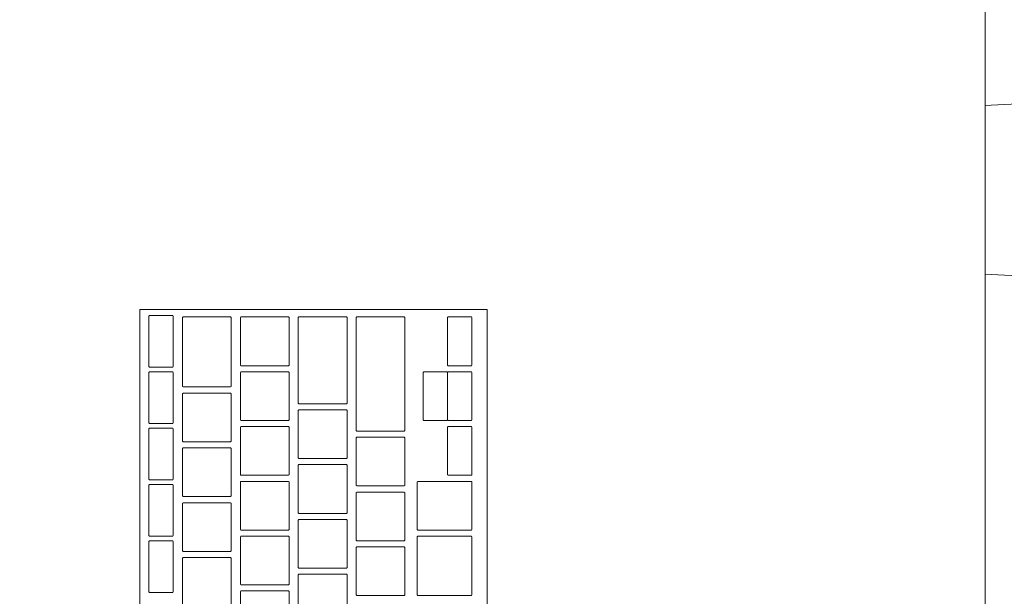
# Model space of a CAD drawing. Header units: metres. Extents: x -3.6 to 84.5, y -11 to 16.8.
# Tile 478 of 656: x 37.313 to 37.636, y 12.065 to 12.254. Entities that reach past the tile are written whole.
import ezdxf

# ---------------------------------------------------------------- set-up
doc = ezdxf.new("R2010")
doc.units = ezdxf.units.M
doc.header["$MEASUREMENT"] = 0
doc.linetypes.add('Wipeout_Contour', pattern=[1, 0, -1])
doc.layers.add('152 - Bemaßung_ Beschriftung.Ausbau', color=7, linetype='Continuous')
doc.layers.add('701 - Einrichtung.Möbel', color=7, linetype='Continuous')
doc.styles.add('ERSTELLTER_STIL_2', font='txt')
doc.dimstyles.new('ERSTELLTER_STIL__1', dxfattribs={"dimtxt": 0.1, "dimasz": 0.0532, "dimexe": 0.18, "dimexo": 0.0625, "dimgap": 0, "dimtad": 1, "dimzin": 0, "dimdsep": 46, "dimtxsty": 'ERSTELLTER_STIL_2', "dimblk": 'ARROWHEAD_2', "dimblk1": 'ARROWHEAD_2', "dimblk2": 'ARROWHEAD_2', "dimcen": 0.09, "dimse1": 1, "dimse2": 1, "dimclrd": 7, "dimclre": 7, "dimclrt": 7, "dimazin": 0, "dimtfac": 1, "dimtdec": 4, "dimtmove": 0, "dimatfit": 3, "dimfxl": 1, "dimtolj": 1, "dimtzin": 0, "dimarcsym": 0})
doc.dimstyles.new('ERSTELLTER_STIL__3', dxfattribs={"dimtxt": 0.1, "dimasz": 0.0532, "dimexe": 0.18, "dimexo": 0.0625, "dimgap": 0, "dimtad": 1, "dimtih": 1, "dimtoh": 1, "dimzin": 0, "dimdsep": 46, "dimtxsty": 'ERSTELLTER_STIL_2', "dimblk": 'ARROWHEAD_2', "dimblk1": 'ARROWHEAD_2', "dimblk2": 'ARROWHEAD_2', "dimcen": 0.09, "dimse1": 1, "dimse2": 1, "dimclrd": 7, "dimclre": 7, "dimclrt": 7, "dimazin": 0, "dimtfac": 1, "dimtdec": 4, "dimtmove": 0, "dimatfit": 3, "dimfxl": 1, "dimtolj": 1, "dimtzin": 0, "dimarcsym": 0})

# ---------------------------------------------------------------- blocks, each defined once
blk = doc.blocks.new('*D305')
at = {"layer": '152 - Bemaßung_ Beschriftung.Ausbau', "color": 7, "linetype": 'Continuous', "lineweight": 5}
for p, q in [((63.40003, 13.71521), (63.47003, 13.67479)), ((63.43503, 7.935), (63.43503, 13.695))]:
    blk.add_line(p, q, dxfattribs=at)
blk = doc.blocks.new('ARROWHEAD_2')
at = {"color": 0, "linetype": 'Continuous', "lineweight": 0}
for p, q in [((-0.3781, -0.655), (0.3781, 0.655)), ((0, 0), (-1, 0))]:
    blk.add_line(p, q, dxfattribs=at)
blk = doc.blocks.new('*D306')
at = {"layer": '152 - Bemaßung_ Beschriftung.Ausbau', "color": 7, "linetype": 'Continuous', "lineweight": 5}
for p, q in [((63.43503, 13.845), (63.43503, 13.87923)), ((63.47003, 13.82479), (63.40003, 13.86521)), ((63.48753, 13.845), (63.38253, 13.845)), ((63.43503, 13.695), (63.43503, 13.845)), ((63.40003, 13.71521), (63.47003, 13.67479)), ((63.48753, 13.695), (63.38253, 13.695)), ((63.43503, 7.935), (63.43503, 13.695))]:
    blk.add_line(p, q, dxfattribs=at)
blk = doc.blocks.new('*D379')
at = {"layer": '152 - Bemaßung_ Beschriftung.Ausbau', "color": 7, "linetype": 'Continuous', "lineweight": 5}
for p, q in [((36.59, 15.3025), (36.59, 15.4075)), ((36.47771, 15.39), (36.43729, 15.32)), ((36.61021, 15.39), (36.56979, 15.32)), ((36.4575, 15.355), (36.59, 15.355)), ((36.59, 15.355), (40.05, 15.355))]:
    blk.add_line(p, q, dxfattribs=at)
blk = doc.blocks.new('*D380')
at = {"layer": '152 - Bemaßung_ Beschriftung.Ausbau', "color": 7, "linetype": 'Continuous', "lineweight": 5}
for p, q in [((40.05, 15.3025), (40.05, 15.4075)), ((36.61021, 15.39), (36.56979, 15.32)), ((40.07021, 15.39), (40.02979, 15.32)), ((36.59, 15.355), (40.05, 15.355)), ((40.05, 15.355), (40.2, 15.355))]:
    blk.add_line(p, q, dxfattribs=at)
at = {"layer": '152 - Bemaßung_ Beschriftung.Ausbau', "color": 7, "lineweight": 5, "char_height": 0.1, "attachment_point": 7, "style": 'ERSTELLTER_STIL_2'}
for s, insert in [('\\A1;{\\pql;\\fArial|b0|i0|c0|p38;3,46}', (38.11108, 15.375)), ('\\A1;{\\pql;\\fArial|b0|i0|c0|p38;15}', (39.878, 15.375))]:
    blk.add_mtext(s, dxfattribs=dict(at, insert=insert))
blk = doc.blocks.new('*D538')
at = {"layer": '152 - Bemaßung_ Beschriftung.Ausbau', "color": 7, "linetype": 'Continuous', "lineweight": 5}
for p, q in [((63.90003, 13.47521), (63.97003, 13.43479)), ((63.93503, 8.19998), (63.93503, 13.455)), ((63.90003, 8.22019), (63.97003, 8.17977)), ((63.98753, 8.19998), (63.88253, 8.19998)), ((63.93503, 8.14998), (63.93503, 8.19998))]:
    blk.add_line(p, q, dxfattribs=at)
at = {"layer": '152 - Bemaßung_ Beschriftung.Ausbau', "color": 7, "lineweight": 5, "insert": (63.93443, 10.66942), "char_height": 0.1, "attachment_point": 7, "rotation": 90, "style": 'ERSTELLTER_STIL_2'}
blk.add_mtext('\\A1;{\\pql;\\fArial|b0|i0|c0|p38;5,25\\fArial|b0|i0|c0|p38;\\A1{\\H.66x;\\S5^  ;}}', dxfattribs=at)
blk = doc.blocks.new('*D539')
at = {"layer": '152 - Bemaßung_ Beschriftung.Ausbau', "color": 7, "linetype": 'Continuous', "lineweight": 5}
for p, q in [((63.90003, 13.71521), (63.97003, 13.67479)), ((63.93503, 13.455), (63.93503, 13.695)), ((63.90003, 13.47521), (63.97003, 13.43479)), ((63.98753, 13.455), (63.88253, 13.455)), ((63.93503, 8.19998), (63.93503, 13.455))]:
    blk.add_line(p, q, dxfattribs=at)
at = {"layer": '152 - Bemaßung_ Beschriftung.Ausbau', "color": 7, "lineweight": 5, "insert": (63.91502, 13.49911), "char_height": 0.1, "attachment_point": 7, "rotation": 90, "style": 'ERSTELLTER_STIL_2'}
blk.add_mtext('\\A1;{\\pql;\\fArial|b0|i0|c0|p38;24}', dxfattribs=at)

msp = doc.modelspace()

# ---------------------------------------------------------------- wipeouts: each hides what was drawn before it
at = {"color": 254, "linetype": 'Wipeout_Contour', "lineweight": 0, "ltscale": 1148.237525}
msp.add_wipeout([(37.55512, 12.19141), (37.5276, 12.19141), (37.50393, 12.19141), (37.49737, 12.18811), (37.48123, 12.16865), (37.48056, 12.1671), (37.4724, 12.13376), (37.46695, 12.08386), (37.46688, 12.08309), (37.46499, 12.025), (37.91499, 12.025), (37.91499, 12.03376), (37.91271, 12.03596), (37.88457, 12.03596), (37.84654, 12.03726), (37.84654, 12.06152), (37.82372, 12.06152), (37.7942, 12.06152), (37.79238, 12.08868), (37.78026, 12.14267), (37.76213, 12.17874), (37.74088, 12.19132), (37.74826, 12.21612), (37.75696, 12.24182), (37.7555, 12.24458), (37.73814, 12.25), (37.73526, 12.24859), (37.72656, 12.22289), (37.7146, 12.19141)], dxfattribs=at).dxf.layer = '701 - Einrichtung.Möbel'

# ---------------------------------------------------------------- next in the draw order: linework, layer by layer
at = {"layer": '701 - Einrichtung.Möbel', "color": 7, "linetype": 'Continuous', "lineweight": 5}
for p, q in [((37.49737, 12.18811), (37.50393, 12.19141)), ((37.50393, 12.19141), (37.5276, 12.19141)), ((37.5276, 12.19141), (37.55512, 12.19141)), ((37.55512, 12.19141), (37.7146, 12.19141)), ((37.48123, 12.16865), (37.49737, 12.18811)), ((37.48056, 12.1671), (37.48123, 12.16865)), ((37.4724, 12.13376), (37.48056, 12.1671)), ((37.46695, 12.08386), (37.4724, 12.13376)), ((37.46688, 12.08309), (37.46695, 12.08386)), ((37.46499, 12.025), (37.46688, 12.08309))]:
    msp.add_line(p, q, dxfattribs=at)

# ---------------------------------------------------------------- next in the draw order: wipeouts: each hides what was drawn before it
at = {"color": 254, "linetype": 'Wipeout_Contour', "lineweight": 0, "ltscale": 633.40976}
msp.add_wipeout([(37.6602, 12.22769), (37.61671, 12.22546), (37.57983, 12.21913), (37.5552, 12.20965), (37.54655, 12.19847), (37.5552, 12.18729), (37.57983, 12.17781), (37.61671, 12.17148), (37.6602, 12.16926), (37.70369, 12.17148), (37.74056, 12.17781), (37.7652, 12.18729), (37.77385, 12.19847), (37.7652, 12.20965), (37.74056, 12.21913), (37.70369, 12.22546)], dxfattribs=at).dxf.layer = '701 - Einrichtung.Möbel'

# ---------------------------------------------------------------- next in the draw order: linework, layer by layer
at = {"layer": '701 - Einrichtung.Möbel', "color": 7, "linetype": 'Continuous', "lineweight": 5, "flags": 128}
msp.add_lwpolyline([(37.6602, 12.22769), (37.70369, 12.22546), (37.74056, 12.21913), (37.7652, 12.20965), (37.77385, 12.19847), (37.7652, 12.18729), (37.74056, 12.17781), (37.70369, 12.17148), (37.6602, 12.16926), (37.61671, 12.17148), (37.57983, 12.17781), (37.5552, 12.18729), (37.54655, 12.19847), (37.5552, 12.20965), (37.57983, 12.21913), (37.61671, 12.22546)], close=True, dxfattribs=at)

# ---------------------------------------------------------------- next in the draw order: wipeouts: each hides what was drawn before it
at = {"color": 254, "linetype": 'Wipeout_Contour', "lineweight": 0, "ltscale": 156.339588}
msp.add_wipeout([(36.72999, 11.075), (37.62999, 11.075), (37.62999, 12.975), (36.72999, 12.975)], dxfattribs=at).dxf.layer = '701 - Einrichtung.Möbel'

# ---------------------------------------------------------------- next in the draw order: linework, layer by layer
at = {"layer": '701 - Einrichtung.Möbel', "color": 7, "linetype": 'Continuous', "lineweight": 5, "flags": 128}
msp.add_lwpolyline([(36.72999, 11.075), (36.72999, 12.975), (37.62999, 12.975), (37.62999, 11.075)], close=True, dxfattribs=at)

# ---------------------------------------------------------------- next in the draw order: wipeouts: each hides what was drawn before it
at = {"color": 254, "linetype": 'Wipeout_Contour', "lineweight": 0, "ltscale": 157.193526}
msp.add_wipeout([(37.46654, 11.89722), (37.46654, 12.15922), (37.35254, 12.15922), (37.35254, 11.89722)], dxfattribs=at).dxf.layer = '701 - Einrichtung.Möbel'

# ---------------------------------------------------------------- next in the draw order: linework, layer by layer
at = {"layer": '701 - Einrichtung.Möbel', "color": 7, "linetype": 'Continuous', "lineweight": 5, "flags": 128}
msp.add_lwpolyline([(37.46654, 11.89722), (37.46654, 12.15922), (37.35254, 12.15922), (37.35254, 11.89722)], close=True, dxfattribs=at)

# ---------------------------------------------------------------- next in the draw order: wipeouts: each hides what was drawn before it
at = {"color": 254, "linetype": 'Wipeout_Contour', "lineweight": 0, "ltscale": 353.243118}
msp.add_wipeout([(37.38254, 12.14522), (37.38254, 12.15652), (37.38234, 12.15672), (37.36674, 12.15672), (37.36654, 12.15652), (37.36654, 12.13392), (37.36674, 12.13372), (37.38234, 12.13372), (37.38254, 12.13392)], dxfattribs=at).dxf.layer = '701 - Einrichtung.Möbel'
at = {"color": 254, "linetype": 'Wipeout_Contour', "lineweight": 0, "ltscale": 353.415133}
msp.add_wipeout([(37.40154, 12.14872), (37.40154, 12.15652), (37.40134, 12.15672), (37.38574, 12.15672), (37.38554, 12.15652), (37.38554, 12.14092), (37.38574, 12.14072), (37.40134, 12.14072), (37.40154, 12.14092)], dxfattribs=at).dxf.layer = '701 - Einrichtung.Möbel'
at = {"color": 254, "linetype": 'Wipeout_Contour', "lineweight": 0, "ltscale": 353.560871}
msp.add_wipeout([(37.42054, 12.14247), (37.42054, 12.15652), (37.42034, 12.15672), (37.40474, 12.15672), (37.40454, 12.15652), (37.40454, 12.12842), (37.40474, 12.12822), (37.42034, 12.12822), (37.42054, 12.12842)], dxfattribs=at).dxf.layer = '701 - Einrichtung.Möbel'
at = {"color": 254, "linetype": 'Wipeout_Contour', "lineweight": 0, "ltscale": 353.71126}
msp.add_wipeout([(37.43954, 12.13797), (37.43954, 12.15652), (37.43934, 12.15672), (37.42374, 12.15672), (37.42354, 12.15652), (37.42354, 12.11942), (37.42374, 12.11922), (37.43934, 12.11922), (37.43954, 12.11942)], dxfattribs=at).dxf.layer = '701 - Einrichtung.Möbel'
at = {"color": 254, "linetype": 'Wipeout_Contour', "lineweight": 0, "ltscale": 353.959096}
msp.add_wipeout([(37.46154, 12.14872), (37.46154, 12.15652), (37.46134, 12.15672), (37.45374, 12.15672), (37.45354, 12.15652), (37.45354, 12.14092), (37.45374, 12.14072), (37.46134, 12.14072), (37.46154, 12.14092)], dxfattribs=at).dxf.layer = '701 - Einrichtung.Möbel'
at = {"color": 254, "linetype": 'Wipeout_Contour', "lineweight": 0, "ltscale": 353.365048}
msp.add_wipeout([(37.40154, 12.13072), (37.40154, 12.13852), (37.40134, 12.13872), (37.38574, 12.13872), (37.38554, 12.13852), (37.38554, 12.12292), (37.38574, 12.12272), (37.40134, 12.12272), (37.40154, 12.12292)], dxfattribs=at).dxf.layer = '701 - Einrichtung.Möbel'
at = {"color": 254, "linetype": 'Wipeout_Contour', "lineweight": 0, "ltscale": 353.909088}
msp.add_wipeout([(37.46154, 12.13072), (37.46154, 12.13852), (37.46134, 12.13872), (37.45374, 12.13872), (37.45354, 12.13852), (37.45354, 12.12292), (37.45374, 12.12272), (37.46134, 12.12272), (37.46154, 12.12292)], dxfattribs=at).dxf.layer = '701 - Einrichtung.Möbel'
at = {"color": 254, "linetype": 'Wipeout_Contour', "lineweight": 0, "ltscale": 353.182962}
msp.add_wipeout([(37.38254, 12.12372), (37.38254, 12.13152), (37.38234, 12.13172), (37.36674, 12.13172), (37.36654, 12.13152), (37.36654, 12.11592), (37.36674, 12.11572), (37.38234, 12.11572), (37.38254, 12.11592)], dxfattribs=at).dxf.layer = '701 - Einrichtung.Möbel'
at = {"color": 254, "linetype": 'Wipeout_Contour', "lineweight": 0, "ltscale": 353.492946}
msp.add_wipeout([(37.42054, 12.11822), (37.42054, 12.12602), (37.42034, 12.12622), (37.40474, 12.12622), (37.40454, 12.12602), (37.40454, 12.11042), (37.40474, 12.11022), (37.42034, 12.11022), (37.42054, 12.11042)], dxfattribs=at).dxf.layer = '701 - Einrichtung.Möbel'
at = {"color": 254, "linetype": 'Wipeout_Contour', "lineweight": 0, "ltscale": 353.315029}
msp.add_wipeout([(37.40154, 12.11272), (37.40154, 12.12052), (37.40134, 12.12072), (37.38574, 12.12072), (37.38554, 12.12052), (37.38554, 12.10492), (37.38574, 12.10472), (37.40134, 12.10472), (37.40154, 12.10492)], dxfattribs=at).dxf.layer = '701 - Einrichtung.Möbel'
at = {"color": 254, "linetype": 'Wipeout_Contour', "lineweight": 0, "ltscale": 353.859146}
msp.add_wipeout([(37.46154, 12.11272), (37.46154, 12.12052), (37.46134, 12.12072), (37.45374, 12.12072), (37.45354, 12.12052), (37.45354, 12.10492), (37.45374, 12.10472), (37.46134, 12.10472), (37.46154, 12.10492)], dxfattribs=at).dxf.layer = '701 - Einrichtung.Möbel'
at = {"color": 254, "linetype": 'Wipeout_Contour', "lineweight": 0, "ltscale": 353.630623}
msp.add_wipeout([(37.43954, 12.10922), (37.43954, 12.11702), (37.43934, 12.11722), (37.42374, 12.11722), (37.42354, 12.11702), (37.42354, 12.10142), (37.42374, 12.10122), (37.43934, 12.10122), (37.43954, 12.10142)], dxfattribs=at).dxf.layer = '701 - Einrichtung.Möbel'
at = {"color": 254, "linetype": 'Wipeout_Contour', "lineweight": 0, "ltscale": 353.132947}
msp.add_wipeout([(37.38254, 12.10572), (37.38254, 12.11352), (37.38234, 12.11372), (37.36674, 12.11372), (37.36654, 12.11352), (37.36654, 12.09792), (37.36674, 12.09772), (37.38234, 12.09772), (37.38254, 12.09792)], dxfattribs=at).dxf.layer = '701 - Einrichtung.Möbel'
at = {"color": 254, "linetype": 'Wipeout_Contour', "lineweight": 0, "ltscale": 353.442997}
msp.add_wipeout([(37.42054, 12.10022), (37.42054, 12.10802), (37.42034, 12.10822), (37.40474, 12.10822), (37.40454, 12.10802), (37.40454, 12.09242), (37.40474, 12.09222), (37.42034, 12.09222), (37.42054, 12.09242)], dxfattribs=at).dxf.layer = '701 - Einrichtung.Möbel'
at = {"color": 254, "linetype": 'Wipeout_Contour', "lineweight": 0, "ltscale": 353.265078}
msp.add_wipeout([(37.40154, 12.09472), (37.40154, 12.10252), (37.40134, 12.10272), (37.38574, 12.10272), (37.38554, 12.10252), (37.38554, 12.08692), (37.38574, 12.08672), (37.40134, 12.08672), (37.40154, 12.08692)], dxfattribs=at).dxf.layer = '701 - Einrichtung.Möbel'
at = {"color": 254, "linetype": 'Wipeout_Contour', "lineweight": 0, "ltscale": 353.771176}
msp.add_wipeout([(37.46154, 12.09472), (37.46154, 12.10252), (37.46134, 12.10272), (37.44374, 12.10272), (37.44354, 12.10252), (37.44354, 12.08692), (37.44374, 12.08672), (37.46134, 12.08672), (37.46154, 12.08692)], dxfattribs=at).dxf.layer = '701 - Einrichtung.Möbel'
at = {"color": 254, "linetype": 'Wipeout_Contour', "lineweight": 0, "ltscale": 353.580731}
msp.add_wipeout([(37.43954, 12.09122), (37.43954, 12.09902), (37.43934, 12.09922), (37.42374, 12.09922), (37.42354, 12.09902), (37.42354, 12.08342), (37.42374, 12.08322), (37.43934, 12.08322), (37.43954, 12.08342)], dxfattribs=at).dxf.layer = '701 - Einrichtung.Möbel'
at = {"color": 254, "linetype": 'Wipeout_Contour', "lineweight": 0, "ltscale": 353.082999}
msp.add_wipeout([(37.38254, 12.08772), (37.38254, 12.09552), (37.38234, 12.09572), (37.36674, 12.09572), (37.36654, 12.09552), (37.36654, 12.07992), (37.36674, 12.07972), (37.38234, 12.07972), (37.38254, 12.07992)], dxfattribs=at).dxf.layer = '701 - Einrichtung.Möbel'
at = {"color": 254, "linetype": 'Wipeout_Contour', "lineweight": 0, "ltscale": 353.393116}
msp.add_wipeout([(37.42054, 12.08222), (37.42054, 12.09002), (37.42034, 12.09022), (37.40474, 12.09022), (37.40454, 12.09002), (37.40454, 12.07442), (37.40474, 12.07422), (37.42034, 12.07422), (37.42054, 12.07442)], dxfattribs=at).dxf.layer = '701 - Einrichtung.Möbel'
at = {"color": 254, "linetype": 'Wipeout_Contour', "lineweight": 0, "ltscale": 353.215194}
msp.add_wipeout([(37.40154, 12.07672), (37.40154, 12.08452), (37.40134, 12.08472), (37.38574, 12.08472), (37.38554, 12.08452), (37.38554, 12.06892), (37.38574, 12.06872), (37.40134, 12.06872), (37.40154, 12.06892)], dxfattribs=at).dxf.layer = '701 - Einrichtung.Möbel'
at = {"color": 254, "linetype": 'Wipeout_Contour', "lineweight": 0, "ltscale": 353.716703}
msp.add_wipeout([(37.46154, 12.07497), (37.46154, 12.08452), (37.46134, 12.08472), (37.44374, 12.08472), (37.44354, 12.08452), (37.44354, 12.06542), (37.44374, 12.06522), (37.46134, 12.06522), (37.46154, 12.06542)], dxfattribs=at).dxf.layer = '701 - Einrichtung.Möbel'
at = {"color": 254, "linetype": 'Wipeout_Contour', "lineweight": 0, "ltscale": 352.914809}
msp.add_wipeout([(37.36354, 12.07472), (37.36354, 12.08302), (37.36334, 12.08322), (37.35574, 12.08322), (37.35554, 12.08302), (37.35554, 12.06642), (37.35574, 12.06622), (37.36334, 12.06622), (37.36354, 12.06642)], dxfattribs=at).dxf.layer = '701 - Einrichtung.Möbel'
at = {"color": 254, "linetype": 'Wipeout_Contour', "lineweight": 0, "ltscale": 353.530906}
msp.add_wipeout([(37.43954, 12.07322), (37.43954, 12.08102), (37.43934, 12.08122), (37.42374, 12.08122), (37.42354, 12.08102), (37.42354, 12.06542), (37.42374, 12.06522), (37.43934, 12.06522), (37.43954, 12.06542)], dxfattribs=at).dxf.layer = '701 - Einrichtung.Möbel'
at = {"color": 254, "linetype": 'Wipeout_Contour', "lineweight": 0, "ltscale": 353.033118}
msp.add_wipeout([(37.38254, 12.06972), (37.38254, 12.07752), (37.38234, 12.07772), (37.36674, 12.07772), (37.36654, 12.07752), (37.36654, 12.06192), (37.36674, 12.06172), (37.38234, 12.06172), (37.38254, 12.06192)], dxfattribs=at).dxf.layer = '701 - Einrichtung.Möbel'
at = {"color": 254, "linetype": 'Wipeout_Contour', "lineweight": 0, "ltscale": 353.343301}
msp.add_wipeout([(37.42054, 12.06422), (37.42054, 12.07202), (37.42034, 12.07222), (37.40474, 12.07222), (37.40454, 12.07202), (37.40454, 12.05642), (37.40474, 12.05622), (37.42034, 12.05622), (37.42054, 12.05642)], dxfattribs=at).dxf.layer = '701 - Einrichtung.Möbel'
at = {"color": 254, "linetype": 'Wipeout_Contour', "lineweight": 0, "ltscale": 353.165377}
msp.add_wipeout([(37.40154, 12.05872), (37.40154, 12.06652), (37.40134, 12.06672), (37.38574, 12.06672), (37.38554, 12.06652), (37.38554, 12.05092), (37.38574, 12.05072), (37.40134, 12.05072), (37.40154, 12.05092)], dxfattribs=at).dxf.layer = '701 - Einrichtung.Möbel'

# ---------------------------------------------------------------- next in the draw order: linework, layer by layer
at = {"layer": '701 - Einrichtung.Möbel', "color": 7, "linetype": 'Continuous', "lineweight": 5, "flags": 128}
for points in [[(37.38254, 12.14522), (37.38254, 12.15652), (37.38234, 12.15672), (37.36674, 12.15672), (37.36654, 12.15652), (37.36654, 12.13392), (37.36674, 12.13372), (37.38234, 12.13372), (37.38254, 12.13392)], [(37.40154, 12.14872), (37.40154, 12.15652), (37.40134, 12.15672), (37.38574, 12.15672), (37.38554, 12.15652), (37.38554, 12.14092), (37.38574, 12.14072), (37.40134, 12.14072), (37.40154, 12.14092)], [(37.42054, 12.14247), (37.42054, 12.15652), (37.42034, 12.15672), (37.40474, 12.15672), (37.40454, 12.15652), (37.40454, 12.12842), (37.40474, 12.12822), (37.42034, 12.12822), (37.42054, 12.12842)], [(37.43954, 12.13797), (37.43954, 12.15652), (37.43934, 12.15672), (37.42374, 12.15672), (37.42354, 12.15652), (37.42354, 12.11942), (37.42374, 12.11922), (37.43934, 12.11922), (37.43954, 12.11942)], [(37.46154, 12.14872), (37.46154, 12.15652), (37.46134, 12.15672), (37.45374, 12.15672), (37.45354, 12.15652), (37.45354, 12.14092), (37.45374, 12.14072), (37.46134, 12.14072), (37.46154, 12.14092)], [(37.40154, 12.13072), (37.40154, 12.13852), (37.40134, 12.13872), (37.38574, 12.13872), (37.38554, 12.13852), (37.38554, 12.12292), (37.38574, 12.12272), (37.40134, 12.12272), (37.40154, 12.12292)], [(37.46154, 12.13072), (37.46154, 12.13852), (37.46134, 12.13872), (37.45374, 12.13872), (37.45354, 12.13852), (37.45354, 12.12292), (37.45374, 12.12272), (37.46134, 12.12272), (37.46154, 12.12292)], [(37.38254, 12.12372), (37.38254, 12.13152), (37.38234, 12.13172), (37.36674, 12.13172), (37.36654, 12.13152), (37.36654, 12.11592), (37.36674, 12.11572), (37.38234, 12.11572), (37.38254, 12.11592)], [(37.42054, 12.11822), (37.42054, 12.12602), (37.42034, 12.12622), (37.40474, 12.12622), (37.40454, 12.12602), (37.40454, 12.11042), (37.40474, 12.11022), (37.42034, 12.11022), (37.42054, 12.11042)], [(37.40154, 12.11272), (37.40154, 12.12052), (37.40134, 12.12072), (37.38574, 12.12072), (37.38554, 12.12052), (37.38554, 12.10492), (37.38574, 12.10472), (37.40134, 12.10472), (37.40154, 12.10492)], [(37.46154, 12.11272), (37.46154, 12.12052), (37.46134, 12.12072), (37.45374, 12.12072), (37.45354, 12.12052), (37.45354, 12.10492), (37.45374, 12.10472), (37.46134, 12.10472), (37.46154, 12.10492)], [(37.43954, 12.10922), (37.43954, 12.11702), (37.43934, 12.11722), (37.42374, 12.11722), (37.42354, 12.11702), (37.42354, 12.10142), (37.42374, 12.10122), (37.43934, 12.10122), (37.43954, 12.10142)], [(37.38254, 12.10572), (37.38254, 12.11352), (37.38234, 12.11372), (37.36674, 12.11372), (37.36654, 12.11352), (37.36654, 12.09792), (37.36674, 12.09772), (37.38234, 12.09772), (37.38254, 12.09792)], [(37.42054, 12.10022), (37.42054, 12.10802), (37.42034, 12.10822), (37.40474, 12.10822), (37.40454, 12.10802), (37.40454, 12.09242), (37.40474, 12.09222), (37.42034, 12.09222), (37.42054, 12.09242)], [(37.40154, 12.09472), (37.40154, 12.10252), (37.40134, 12.10272), (37.38574, 12.10272), (37.38554, 12.10252), (37.38554, 12.08692), (37.38574, 12.08672), (37.40134, 12.08672), (37.40154, 12.08692)], [(37.46154, 12.09472), (37.46154, 12.10252), (37.46134, 12.10272), (37.44374, 12.10272), (37.44354, 12.10252), (37.44354, 12.08692), (37.44374, 12.08672), (37.46134, 12.08672), (37.46154, 12.08692)], [(37.43954, 12.09122), (37.43954, 12.09902), (37.43934, 12.09922), (37.42374, 12.09922), (37.42354, 12.09902), (37.42354, 12.08342), (37.42374, 12.08322), (37.43934, 12.08322), (37.43954, 12.08342)], [(37.38254, 12.08772), (37.38254, 12.09552), (37.38234, 12.09572), (37.36674, 12.09572), (37.36654, 12.09552), (37.36654, 12.07992), (37.36674, 12.07972), (37.38234, 12.07972), (37.38254, 12.07992)], [(37.42054, 12.08222), (37.42054, 12.09002), (37.42034, 12.09022), (37.40474, 12.09022), (37.40454, 12.09002), (37.40454, 12.07442), (37.40474, 12.07422), (37.42034, 12.07422), (37.42054, 12.07442)], [(37.40154, 12.07672), (37.40154, 12.08452), (37.40134, 12.08472), (37.38574, 12.08472), (37.38554, 12.08452), (37.38554, 12.06892), (37.38574, 12.06872), (37.40134, 12.06872), (37.40154, 12.06892)], [(37.46154, 12.07497), (37.46154, 12.08452), (37.46134, 12.08472), (37.44374, 12.08472), (37.44354, 12.08452), (37.44354, 12.06542), (37.44374, 12.06522), (37.46134, 12.06522), (37.46154, 12.06542)], [(37.36354, 12.07472), (37.36354, 12.08302), (37.36334, 12.08322), (37.35574, 12.08322), (37.35554, 12.08302), (37.35554, 12.06642), (37.35574, 12.06622), (37.36334, 12.06622), (37.36354, 12.06642)], [(37.43954, 12.07322), (37.43954, 12.08102), (37.43934, 12.08122), (37.42374, 12.08122), (37.42354, 12.08102), (37.42354, 12.06542), (37.42374, 12.06522), (37.43934, 12.06522), (37.43954, 12.06542)], [(37.38254, 12.06972), (37.38254, 12.07752), (37.38234, 12.07772), (37.36674, 12.07772), (37.36654, 12.07752), (37.36654, 12.06192), (37.36674, 12.06172), (37.38234, 12.06172), (37.38254, 12.06192)], [(37.42054, 12.06422), (37.42054, 12.07202), (37.42034, 12.07222), (37.40474, 12.07222), (37.40454, 12.07202), (37.40454, 12.05642), (37.40474, 12.05622), (37.42034, 12.05622), (37.42054, 12.05642)], [(37.40154, 12.05872), (37.40154, 12.06652), (37.40134, 12.06672), (37.38574, 12.06672), (37.38554, 12.06652), (37.38554, 12.05092), (37.38574, 12.05072), (37.40134, 12.05072), (37.40154, 12.05092)]]:
    msp.add_lwpolyline(points, close=True, dxfattribs=at)

# ---------------------------------------------------------------- next in the draw order: wipeouts: each hides what was drawn before it
at = {"color": 254, "linetype": 'Wipeout_Contour', "lineweight": 0, "ltscale": 353.840605}
msp.add_wipeout([(37.45354, 12.13072), (37.45354, 12.13852), (37.45334, 12.13872), (37.44574, 12.13872), (37.44554, 12.13852), (37.44554, 12.12292), (37.44574, 12.12272), (37.45334, 12.12272), (37.45354, 12.12292)], dxfattribs=at).dxf.layer = '701 - Einrichtung.Möbel'
at = {"color": 254, "linetype": 'Wipeout_Contour', "lineweight": 0, "ltscale": 352.966114}
msp.add_wipeout([(37.36354, 12.09322), (37.36354, 12.10152), (37.36334, 12.10172), (37.35574, 12.10172), (37.35554, 12.10152), (37.35554, 12.08492), (37.35574, 12.08472), (37.36334, 12.08472), (37.36354, 12.08492)], dxfattribs=at).dxf.layer = '701 - Einrichtung.Möbel'

# ---------------------------------------------------------------- next in the draw order: linework, layer by layer
at = {"layer": '701 - Einrichtung.Möbel', "color": 7, "linetype": 'Continuous', "lineweight": 5, "flags": 128}
for points in [[(37.45354, 12.13072), (37.45354, 12.13852), (37.45334, 12.13872), (37.44574, 12.13872), (37.44554, 12.13852), (37.44554, 12.12292), (37.44574, 12.12272), (37.45334, 12.12272), (37.45354, 12.12292)], [(37.36354, 12.09322), (37.36354, 12.10152), (37.36334, 12.10172), (37.35574, 12.10172), (37.35554, 12.10152), (37.35554, 12.08492), (37.35574, 12.08472), (37.36334, 12.08472), (37.36354, 12.08492)]]:
    msp.add_lwpolyline(points, close=True, dxfattribs=at)

# ---------------------------------------------------------------- next in the draw order: wipeouts: each hides what was drawn before it
at = {"color": 254, "linetype": 'Wipeout_Contour', "lineweight": 0, "ltscale": 353.017491}
msp.add_wipeout([(37.36354, 12.11172), (37.36354, 12.12002), (37.36334, 12.12022), (37.35574, 12.12022), (37.35554, 12.12002), (37.35554, 12.10342), (37.35574, 12.10322), (37.36334, 12.10322), (37.36354, 12.10342)], dxfattribs=at).dxf.layer = '701 - Einrichtung.Möbel'

# ---------------------------------------------------------------- next in the draw order: linework, layer by layer
at = {"layer": '701 - Einrichtung.Möbel', "color": 7, "linetype": 'Continuous', "lineweight": 5, "flags": 128}
msp.add_lwpolyline([(37.36354, 12.11172), (37.36354, 12.12002), (37.36334, 12.12022), (37.35574, 12.12022), (37.35554, 12.12002), (37.35554, 12.10342), (37.35574, 12.10322), (37.36334, 12.10322), (37.36354, 12.10342)], close=True, dxfattribs=at)

# ---------------------------------------------------------------- next in the draw order: wipeouts: each hides what was drawn before it
at = {"color": 254, "linetype": 'Wipeout_Contour', "lineweight": 0, "ltscale": 353.068939}
msp.add_wipeout([(37.36354, 12.13022), (37.36354, 12.13852), (37.36334, 12.13872), (37.35574, 12.13872), (37.35554, 12.13852), (37.35554, 12.12192), (37.35574, 12.12172), (37.36334, 12.12172), (37.36354, 12.12192)], dxfattribs=at).dxf.layer = '701 - Einrichtung.Möbel'

# ---------------------------------------------------------------- next in the draw order: linework, layer by layer
at = {"layer": '701 - Einrichtung.Möbel', "color": 7, "linetype": 'Continuous', "lineweight": 5, "flags": 128}
msp.add_lwpolyline([(37.36354, 12.13022), (37.36354, 12.13852), (37.36334, 12.13872), (37.35574, 12.13872), (37.35554, 12.13852), (37.35554, 12.12192), (37.35574, 12.12172), (37.36334, 12.12172), (37.36354, 12.12192)], close=True, dxfattribs=at)

# ---------------------------------------------------------------- next in the draw order: wipeouts: each hides what was drawn before it
at = {"color": 254, "linetype": 'Wipeout_Contour', "lineweight": 0, "ltscale": 353.120458}
msp.add_wipeout([(37.36354, 12.14872), (37.36354, 12.15702), (37.36334, 12.15722), (37.35574, 12.15722), (37.35554, 12.15702), (37.35554, 12.14042), (37.35574, 12.14022), (37.36334, 12.14022), (37.36354, 12.14042)], dxfattribs=at).dxf.layer = '701 - Einrichtung.Möbel'

# ---------------------------------------------------------------- next in the draw order: linework, layer by layer
at = {"layer": '701 - Einrichtung.Möbel', "color": 7, "linetype": 'Continuous', "lineweight": 5, "flags": 128}
msp.add_lwpolyline([(37.36354, 12.14872), (37.36354, 12.15702), (37.36334, 12.15722), (37.35574, 12.15722), (37.35554, 12.15702), (37.35554, 12.14042), (37.35574, 12.14022), (37.36334, 12.14022), (37.36354, 12.14042)], close=True, dxfattribs=at)

# ---------------------------------------------------------------- next in the draw order: dimensions: what is measured, and where the dimension line sits
at = {"layer": '152 - Bemaßung_ Beschriftung.Ausbau', "color": 7, "linetype": 'Continuous', "lineweight": 5}
for base, p1, p2, picture, middle in [((40.05, 15.355), (36.59, 10.61999), (40.05, 11.92498), '*D380', (38.24097, 15.425)), ((36.59, 15.355), (36.4575, 10.61999), (36.59, 10.61999), '*D379', (36.43474, 15.425))]:
    dim = msp.add_linear_dim(base=base, p1=p1, p2=p2, dimstyle='ERSTELLTER_STIL__3', dxfattribs=at)
    dim.commit()
    dim.dimension.update_dxf_attribs({"geometry": picture, "text_midpoint": middle, "dimtype": 160})
for base, p1, p2, picture, middle in [((63.43503, 13.845), (31.13001, 13.695), (62.42502, 13.845), '*D306', (63.36502, 13.59923)), ((63.435025, 13.695), (62.275025, 13.695), (31.1300125, 13.695), '*D305', (63.3650249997, 13.691853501)), ((63.93503, 13.695), (31.13001, 13.455), (62.27503, 13.695), '*D539', (63.86502, 13.57535)), ((63.93503, 13.455), (60.52999, 8.19998), (31.13001, 13.455), '*D538', (63.86502, 10.93436))]:
    dim = msp.add_linear_dim(base=base, p1=p1, p2=p2, angle=90, dimstyle='ERSTELLTER_STIL__1', dxfattribs=at)
    dim.commit()
    dim.dimension.update_dxf_attribs({"geometry": picture, "text_midpoint": middle, "dimtype": 160, "text_rotation": 90})

doc.saveas('drawing.dxf')
